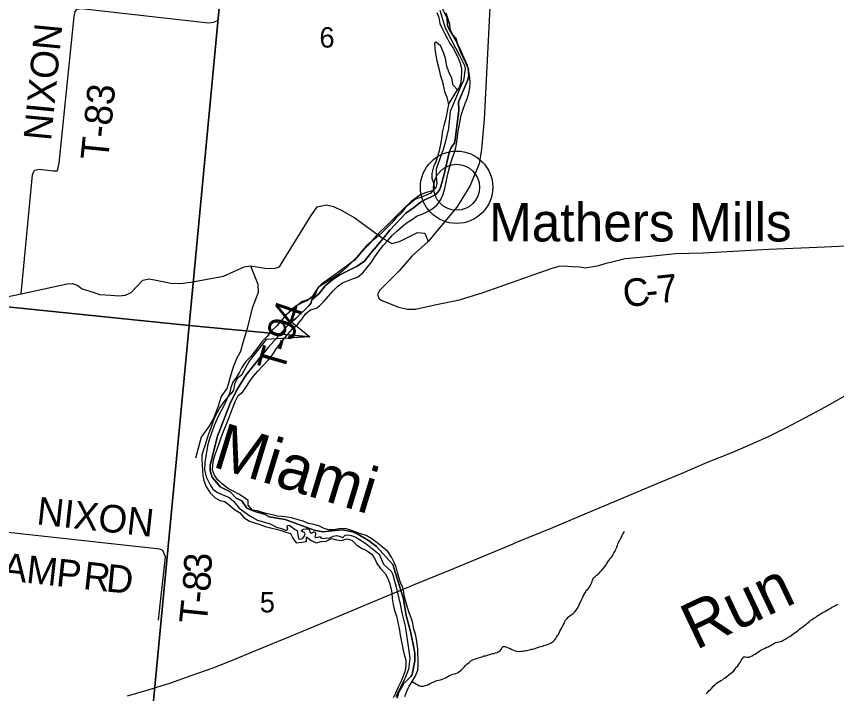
# Model space of a CAD drawing. Extents: x 0 to 1064, y 0 to 440.
# Drawn here: x 318.26 to 345.22, y 217.19 to 239.46 of the extents above; entities that cross this region are included whole.
import ezdxf

# ---------------------------------------------------------------- set-up
doc = ezdxf.new("R2010")
doc.units = 0
for name, color, linetype in [('GM_X_County_Road', 7, 'Continuous'), ('GM_X_County_Road_Text', 7, 'Continuous'), ('GM_X_Interstate_Route', 7, 'Continuous'), ('GM_X_Major_River', 7, 'Continuous'), ('GM_X_Major_River_Text', 7, 'Continuous'), ('GM_X_Minor_River', 7, 'Continuous'), ('GM_X_Minor_River_Text', 7, 'Continuous'), ('GM_X_Section', 7, 'Continuous'), ('GM_X_Section_Text', 7, 'Continuous'), ('GM_X_Township', 7, 'Continuous'), ('GM_X_Township_Road', 7, 'Continuous'), ('GM_X_Township_Road_Text', 7, 'Continuous'), ('GM_X_Unincorporated', 7, 'Continuous'), ('GM_X_Unincorporated_Location', 7, 'Continuous'), ('GM_X_Unincorporated_Text', 7, 'Continuous')]:
    doc.layers.add(name, color=color, linetype=linetype)

msp = doc.modelspace()

# ---------------------------------------------------------------- linework, layer by layer
at = {"layer": 'GM_X_County_Road'}
for points in [[(338.345, 253.942), (338.073, 254.17), (337.767, 254.483), (337.544, 253.654), (337.366, 252.939), (337.158, 252.371), (335.899, 249.623), (334.876, 247.315), (334.587, 246.486), (334.384, 245.79), (334.198, 244.978), (334.033, 243.868), (333.641, 236.067), (333.556, 235.09), (333.472, 234.611), (333.165, 233.873), (332.738, 233.18), (331.801, 232.051)], [(318.423, 230.332), (319.926, 230.667), (320.104, 230.678), (320.279, 230.603), (320.425, 230.5), (320.785, 230.389), (320.991, 230.308), (321.362, 230.29), (321.633, 230.265), (321.853, 230.286), (322.032, 230.375), (322.42, 230.779), (322.622, 230.825), (322.913, 230.775), (323.389, 230.669), (323.735, 230.69), (323.992, 230.72), (325.07, 230.918), (325.745, 231.217), (325.955, 231.251), (326.444, 231.179), (326.735, 231.166), (326.916, 231.217), (327.068, 231.478), (327.95, 232.912), (328.151, 233.197), (328.454, 233.265), (328.69, 233.206), (328.96, 233.079), (329.39, 232.835), (329.803, 232.523), (330.162, 232.264)], [(293.572, 232.295), (307.703, 230.989), (313.183, 230.44), (315.896, 230.176), (316.183, 230.155), (317.039, 230.105), (317.276, 230.105), (317.561, 230.155), (318.423, 230.332)], [(330.162, 232.264), (330.317, 232.152), (330.603, 231.992), (330.856, 232.051), (331.442, 232.355), (331.686, 232.325), (331.801, 232.051)], [(331.801, 232.051), (331.801, 232.051), (331.257, 231.569), (330.841, 231.091), (330.211, 230.45), (330.135, 230.315), (330.173, 230.197), (330.258, 230.126), (330.826, 229.898), (331.113, 229.835), (331.378, 229.835), (332.019, 229.974), (332.832, 230.138), (333.603, 230.383), (335.841, 231.171), (336.102, 231.242), (336.254, 231.259), (336.376, 231.242), (336.532, 231.23), (336.768, 231.217), (336.983, 231.188), (337.206, 231.23), (337.404, 231.268), (337.653, 231.339), (337.88, 231.398), (338.272, 231.491), (338.887, 231.554), (339.928, 231.664), (340.842, 231.686), (343.001, 231.805), (344.582, 231.87), (347.211, 231.986)]]:
    msp.add_lwpolyline(points, dxfattribs=at)
at = {"layer": 'GM_X_Interstate_Route'}
for points in [[(334.639, 222.137), (334.679, 222.154), (335.896, 222.651), (337.033, 223.13), (338.135, 223.592), (339.321, 224.102), (340.143, 224.439), (340.982, 224.794), (341.81, 225.132), (342.497, 225.428), (342.984, 225.647), (343.575, 225.944), (344.202, 226.266), (344.836, 226.605), (345.5, 226.98)], [(328.283, 219.494), (329.167, 219.863), (330.317, 220.348), (330.896, 220.59), (331.369, 220.786), (332.531, 221.26), (333.62, 221.709), (334.589, 222.116), (334.639, 222.137)], [(321.911, 217.117), (322.597, 217.31), (323.333, 217.545), (324.008, 217.781), (324.701, 218.029), (325.315, 218.271), (326.155, 218.614), (327.116, 219.017), (328.23, 219.472), (328.283, 219.494)]]:
    msp.add_lwpolyline(points, dxfattribs=at)
at = {"layer": 'GM_X_Major_River'}
msp.add_line((332.466, 236.558), (332.759, 237.045), dxfattribs=at)
for points in [[(328.122, 229.862), (328.228, 229.941), (328.382, 230.091), (328.518, 230.252), (328.673, 230.438), (328.827, 230.581), (328.987, 230.694), (329.145, 230.765), (329.31, 230.829), (329.475, 230.881), (329.654, 231.024), (329.796, 231.204), (329.932, 231.371), (330.05, 231.552), (330.175, 231.732), (330.323, 231.924), (330.472, 232.091), (330.614, 232.247), (330.768, 232.396), (330.94, 232.551), (331.112, 232.682), (331.278, 232.789), (331.438, 232.896), (331.602, 232.954), (331.755, 233.03), (331.921, 233.113), (332.093, 233.262), (332.217, 233.436), (332.293, 233.611), (332.344, 233.798), (332.383, 233.955), (332.416, 234.113), (332.449, 234.282), (332.488, 234.445), (332.527, 234.609), (332.584, 234.778), (332.654, 234.959), (332.711, 235.134), (332.744, 235.328), (332.759, 235.497), (332.786, 235.679), (332.819, 235.848), (332.846, 236.024), (332.885, 236.206), (332.936, 236.375), (333.013, 236.592), (333.076, 236.749), (333.133, 236.93), (333.167, 237.118), (333.175, 237.288), (333.172, 237.458), (333.138, 237.652), (333.087, 237.841), (333.01, 238.012), (332.94, 238.183), (332.87, 238.342), (332.775, 238.532), (332.73, 238.715), (332.586, 238.869), (332.522, 239.034), (332.512, 239.198), (332.454, 239.363), (332.39, 239.558)], [(332.081, 239.581), (332.145, 239.422), (332.185, 239.227), (332.255, 239.056), (332.338, 238.903), (332.426, 238.738), (332.503, 238.585), (332.615, 238.407), (332.71, 238.242), (332.787, 238.083), (332.845, 237.918), (332.891, 237.759), (332.895, 237.601), (332.88, 237.444), (332.871, 237.28), (332.82, 237.123), (332.759, 237.045)], [(332.759, 237.045), (332.621, 237.193), (332.576, 237.424), (332.476, 237.632), (332.412, 237.821), (332.368, 238.077), (332.298, 238.266), (332.21, 238.48), (332.066, 238.604), (332.011, 238.574), (332.014, 238.422), (332.036, 238.24), (332.087, 237.99), (332.144, 237.747), (332.189, 237.534), (332.271, 237.308), (332.339, 236.985), (332.415, 236.796), (332.466, 236.558)], [(332.466, 236.558), (332.373, 236.056), (332.309, 235.869), (332.27, 235.693), (332.249, 235.53), (332.223, 235.366), (332.196, 235.197), (332.163, 235.039), (332.112, 234.882), (332.054, 234.671), (331.972, 234.508), (331.914, 234.29), (331.918, 234.133), (331.982, 233.956), (331.998, 233.797), (331.88, 233.642), (331.715, 233.571), (331.55, 233.501), (331.385, 233.443), (331.213, 233.318), (331.053, 233.169), (330.917, 233.001), (330.75, 232.828), (330.596, 232.654), (330.435, 232.499), (330.281, 232.349), (330.09, 232.176), (329.931, 232.057), (329.771, 231.914), (329.604, 231.722), (329.455, 231.543), (329.295, 231.387), (329.147, 231.232), (328.993, 231.095), (328.827, 230.964), (328.673, 230.857), (328.501, 230.738), (328.348, 230.656), (328.195, 230.555), (328.083, 230.399), (327.983, 230.23), (327.83, 230.117), (327.658, 230.035), (327.481, 229.953), (327.309, 229.816), (327.124, 229.637), (326.963, 229.445), (326.821, 229.283), (326.648, 229.116), (326.5, 228.936), (326.327, 228.757), (326.215, 228.601), (326.085, 228.427), (325.967, 228.271), (325.807, 228.104), (325.676, 227.917), (325.595, 227.755), (325.501, 227.592), (325.377, 227.431), (325.314, 227.255), (325.275, 227.092), (325.206, 226.929), (325.075, 226.768), (324.945, 226.6), (324.858, 226.437), (324.758, 226.245), (324.707, 226.082), (324.649, 225.919), (324.58, 225.725), (324.522, 225.556), (324.465, 225.369), (324.407, 225.2), (324.356, 225.037), (324.354, 224.879), (324.364, 224.721), (324.379, 224.509), (324.388, 224.357), (324.428, 224.199), (324.492, 224.009), (324.629, 223.795), (324.796, 223.628), (324.953, 223.541), (325.11, 223.502), (325.272, 223.39), (325.434, 223.248), (325.596, 223.143), (325.751, 222.97), (325.926, 222.864), (326.089, 222.801), (326.264, 222.75), (326.439, 222.686), (326.615, 222.635), (326.802, 222.596), (326.96, 222.557), (327.117, 222.5), (327.274, 222.449), (327.344, 222.296), (327.457, 222.143), (327.646, 222.17), (327.798, 222.192), (327.8, 222.344)], [(331.035, 217.093), (331.092, 217.274), (331.168, 217.437), (331.273, 217.593), (331.386, 217.779), (331.455, 217.96), (331.464, 218.13), (331.473, 218.324), (331.457, 218.494), (331.454, 218.664), (331.438, 218.828), (331.416, 218.98), (331.376, 219.139), (331.33, 219.309), (331.291, 219.51), (331.239, 219.681), (331.169, 219.846), (331.117, 220.023), (331.071, 220.175), (331.025, 220.37), (331.003, 220.522), (330.963, 220.674), (330.893, 220.845), (330.835, 221.022), (330.795, 221.174), (330.743, 221.345), (330.684, 221.498), (330.596, 221.681), (330.471, 221.859), (330.285, 222.02), (330.123, 222.144), (329.943, 222.274), (329.757, 222.386), (329.588, 222.443), (329.4, 222.507), (329.225, 222.576), (329.068, 222.615), (328.874, 222.612), (328.691, 222.573), (328.533, 222.569), (328.376, 222.62), (328.201, 222.702), (328.038, 222.747), (327.868, 222.786), (327.693, 222.855), (327.524, 222.906), (327.348, 222.958), (327.173, 222.991), (327.009, 223.017), (326.845, 223.026), (326.67, 223.065), (326.513, 223.104), (326.355, 223.143), (326.186, 223.194), (326.023, 223.221), (325.879, 223.387), (325.882, 223.539), (325.726, 223.65), (325.569, 223.744), (325.407, 223.831), (325.238, 223.919), (325.04, 224.08), (324.884, 224.204), (324.771, 224.369), (324.713, 224.54), (324.722, 224.71), (324.743, 224.879), (324.8, 225.048), (324.857, 225.224), (324.927, 225.417), (324.991, 225.61), (325.06, 225.791), (325.136, 225.972), (325.205, 226.141), (325.269, 226.303), (325.338, 226.478), (325.396, 226.653), (325.459, 226.816), (325.553, 226.991), (325.706, 227.11), (325.83, 227.284), (325.936, 227.458), (326.048, 227.62), (326.197, 227.794), (326.369, 227.973), (326.536, 228.153), (326.679, 228.333), (326.791, 228.501), (326.909, 228.669), (327.045, 228.837), (327.181, 229.011), (327.336, 229.178), (327.508, 229.339), (327.656, 229.513), (327.781, 229.687), (327.934, 229.812), (328.122, 229.862)], [(327.8, 222.344), (327.956, 222.22), (328.113, 222.151), (328.278, 222.191), (328.448, 222.206), (328.619, 222.288), (328.789, 222.249), (328.953, 222.229), (329.123, 222.275), (329.287, 222.23), (329.448, 222.075), (329.611, 221.97), (329.773, 221.894), (329.948, 221.77), (330.042, 221.617), (330.107, 221.464), (330.232, 221.305), (330.387, 221.144), (330.47, 220.979), (330.528, 220.827), (330.568, 220.668), (330.602, 220.504), (330.617, 220.322), (330.645, 220.121), (330.696, 219.926), (330.754, 219.731), (330.794, 219.579), (330.828, 219.426), (330.856, 219.274), (330.878, 219.116), (330.912, 218.952), (330.94, 218.794), (330.98, 218.623), (331.014, 218.471), (331.059, 218.288), (331.069, 218.118), (331.042, 217.948), (330.978, 217.767), (330.897, 217.574), (330.809, 217.4), (330.721, 217.207), (330.651, 217.05)]]:
    msp.add_lwpolyline(points, dxfattribs=at)
at = {"layer": 'GM_X_Minor_River'}
for points in [[(336.188, 219.349), (336.213, 219.397), (336.239, 219.445), (336.264, 219.5), (336.284, 219.542), (336.316, 219.602), (336.366, 219.656), (336.397, 219.698), (336.459, 219.746), (336.503, 219.781), (336.559, 219.829), (336.615, 219.883), (336.658, 219.931), (336.696, 219.979), (336.728, 220.033), (336.753, 220.081), (336.773, 220.136), (336.798, 220.178), (336.812, 220.226), (336.837, 220.274), (336.856, 220.317), (336.882, 220.365), (336.901, 220.419), (336.933, 220.473), (336.977, 220.54), (336.996, 220.582), (337.053, 220.636), (337.09, 220.678), (337.128, 220.738), (337.147, 220.78), (337.173, 220.84), (337.186, 220.883), (337.206, 220.943), (337.238, 220.998), (337.288, 221.045), (337.331, 221.081), (337.387, 221.117), (337.43, 221.158), (337.468, 221.2), (337.518, 221.26), (337.562, 221.314), (337.606, 221.374), (337.644, 221.428), (337.669, 221.471), (337.707, 221.519), (337.745, 221.573), (337.783, 221.627), (337.82, 221.675), (337.852, 221.717), (337.884, 221.777), (337.903, 221.819), (337.941, 221.874), (337.96, 221.916), (337.979, 221.958), (337.998, 222.006), (338.018, 222.055), (338.037, 222.103), (338.057, 222.151), (338.076, 222.2), (338.101, 222.242), (338.127, 222.284), (338.146, 222.326), (338.171, 222.375), (338.191, 222.417), (338.222, 222.465), (338.248, 222.525)], [(340.934, 217.186), (340.996, 217.234), (341.04, 217.288), (341.077, 217.33), (341.127, 217.371), (341.171, 217.431), (341.227, 217.485), (341.277, 217.533), (341.327, 217.563), (341.376, 217.592), (341.419, 217.616), (341.469, 217.645), (341.512, 217.681), (341.562, 217.71), (341.63, 217.764), (341.686, 217.806), (341.736, 217.847), (341.785, 217.883), (341.841, 217.937), (341.885, 217.991), (341.917, 218.051), (341.973, 218.099), (342.011, 218.159), (342.049, 218.213), (342.074, 218.261), (342.112, 218.315), (342.138, 218.357), (342.175, 218.399), (342.23, 218.404), (342.285, 218.391), (342.346, 218.39), (342.395, 218.414), (342.444, 218.437), (342.488, 218.467), (342.543, 218.49), (342.593, 218.519), (342.636, 218.555), (342.686, 218.585), (342.748, 218.626), (342.797, 218.65), (342.852, 218.673), (342.914, 218.702), (342.976, 218.732), (343.025, 218.761), (343.068, 218.779), (343.124, 218.814), (343.173, 218.844), (343.223, 218.867), (343.278, 218.884), (343.333, 218.889), (343.382, 218.901), (343.425, 218.918), (343.468, 218.942), (343.524, 218.971), (343.586, 219.007), (343.635, 219.042), (343.685, 219.072), (343.728, 219.101), (343.797, 219.155), (343.852, 219.19), (343.896, 219.22), (343.945, 219.256), (344.001, 219.309), (344.057, 219.351), (344.125, 219.399), (344.169, 219.428), (344.237, 219.488), (344.293, 219.529), (344.336, 219.559), (344.374, 219.601), (344.417, 219.625), (344.479, 219.666), (344.535, 219.695), (344.578, 219.737), (344.628, 219.767), (344.696, 219.808), (344.752, 219.844), (344.838, 219.885), (344.887, 219.92), (344.943, 219.95), (345.011, 219.991), (345.061, 220.021), (345.104, 220.044), (345.165, 220.074), (345.215, 220.097), (345.276, 220.126)], [(331.273, 217.593), (331.412, 217.5), (331.455, 217.475), (331.515, 217.45), (331.557, 217.437), (331.6, 217.43), (331.649, 217.435), (331.704, 217.452), (331.747, 217.47), (331.79, 217.481), (331.846, 217.511), (331.889, 217.534), (331.951, 217.563), (332, 217.581), (332.043, 217.598), (332.086, 217.616), (332.141, 217.627), (332.197, 217.644), (332.239, 217.649), (332.295, 217.679), (332.344, 217.702), (332.387, 217.72), (332.443, 217.749), (332.499, 217.785), (332.554, 217.808), (332.609, 217.825), (332.665, 217.843), (332.708, 217.854), (332.757, 217.877), (332.8, 217.895), (332.843, 217.925), (332.887, 217.96), (332.937, 218.014), (332.981, 218.062), (333.025, 218.116), (333.068, 218.158), (333.143, 218.217), (333.205, 218.271), (333.261, 218.3), (333.316, 218.318), (333.359, 218.335), (333.414, 218.352), (333.457, 218.364), (333.525, 218.387), (333.574, 218.404), (333.636, 218.427), (333.678, 218.433), (333.721, 218.444), (333.77, 218.462), (333.82, 218.479), (333.863, 218.49), (333.912, 218.508), (333.955, 218.513), (334.016, 218.53), (334.071, 218.541), (334.121, 218.571), (334.164, 218.6), (334.195, 218.642), (334.221, 218.697), (334.259, 218.739), (334.32, 218.744), (334.38, 218.718), (334.428, 218.693), (334.489, 218.668), (334.549, 218.642), (334.604, 218.623), (334.658, 218.598), (334.701, 218.585), (334.786, 218.577), (334.841, 218.582), (334.884, 218.587), (334.939, 218.598), (334.981, 218.598), (335.03, 218.609), (335.073, 218.62), (335.141, 218.631), (335.184, 218.649), (335.227, 218.654), (335.276, 218.665), (335.319, 218.677), (335.362, 218.694), (335.405, 218.706), (335.448, 218.723), (335.503, 218.734), (335.552, 218.752), (335.601, 218.769), (335.657, 218.786), (335.718, 218.809), (335.792, 218.839), (335.841, 218.862), (335.891, 218.892), (335.934, 218.921), (335.966, 218.963), (335.997, 219.005), (336.022, 219.047), (336.054, 219.096), (336.079, 219.138), (336.099, 219.18), (336.131, 219.24), (336.156, 219.295), (336.188, 219.349)]]:
    msp.add_lwpolyline(points, dxfattribs=at)
at = {"layer": 'GM_X_Section'}
for points in [[(312.147, 247.8), (325.578, 246.6), (323.945, 229.294), (307.602, 230.968), (309.214, 248.091)], [(323.945, 229.294), (322.568, 214.885), (306.101, 216.441), (307.602, 230.968)]]:
    msp.add_lwpolyline(points, close=True, dxfattribs=at)
for points in [[(332.183, 239.663), (332.355, 239.079), (332.566, 238.669), (332.83, 238.168), (332.988, 237.844), (333.01, 237.746), (332.961, 237.347), (332.867, 237.167), (332.525, 236.325), (332.461, 235.769), (332.369, 235.358), (332.304, 235.111), (332.062, 234.436), (332.057, 234.17), (332.084, 233.969), (332.045, 233.819), (331.941, 233.718), (331.776, 233.672), (331.557, 233.597), (331.238, 233.366), (330.954, 233.098), (330.529, 232.669), (330.098, 232.253), (329.807, 231.913), (329.597, 231.698), (329.375, 231.441), (328.773, 230.997), (328.288, 230.654), (328.165, 230.523), (328.082, 230.3), (327.984, 230.205), (327.746, 230.1), (327.618, 230.066), (327.366, 229.846), (327.071, 229.603), (327.913, 228.922), (323.945, 229.294), (325.578, 246.6)], [(322.568, 214.885), (323.945, 229.294), (327.913, 228.922), (326.476, 228.838), (326.184, 228.467), (325.912, 228.12), (325.656, 227.664), (325.52, 227.552), (325.432, 227.365), (325.398, 227.166), (325.324, 227.052), (325.206, 226.927), (325.099, 226.692), (324.893, 226.302), (324.766, 226.007), (324.607, 225.562), (324.549, 225.333), (324.46, 224.783), (324.45, 224.553), (324.495, 224.322), (324.636, 224.053), (324.724, 223.912), (324.874, 223.806), (325.252, 223.636), (325.414, 223.506), (325.58, 223.285), (325.933, 223.03), (326.185, 222.887), (326.601, 222.777), (326.811, 222.658), (327.004, 222.612), (327.094, 222.562), (327.154, 222.561), (327.185, 222.597), (327.162, 222.658), (327.175, 222.718), (327.23, 222.723), (327.308, 222.673), (327.421, 222.581), (327.494, 222.549), (327.537, 222.282), (327.616, 222.268), (327.665, 222.286), (327.726, 222.351), (327.752, 222.442), (327.735, 222.484), (327.669, 222.51), (327.627, 222.541), (327.686, 222.591), (327.785, 222.605), (327.87, 222.603), (327.923, 222.487), (327.959, 222.462), (328.026, 222.509), (328.08, 222.502), (328.098, 222.442), (328.072, 222.345), (328.108, 222.326), (328.168, 222.337), (328.248, 222.354), (328.283, 222.299), (328.356, 222.292), (328.447, 222.308), (328.537, 222.301), (328.592, 222.324), (328.672, 222.371), (328.793, 222.387), (328.902, 222.355), (328.98, 222.323), (329.017, 222.341), (329.072, 222.4), (329.163, 222.411), (329.272, 222.391), (329.423, 222.334), (329.752, 222.122), (330.182, 221.769), (330.334, 221.446), (330.577, 221.217), (330.616, 221.148), (330.649, 221.064), (330.745, 220.687), (330.881, 220.133), (330.937, 219.848), (331.044, 219.41), (331.157, 218.596), (331.195, 218.347), (331.147, 217.996), (331.039, 217.709), (331.02, 217.659), (330.737, 217.082)]]:
    msp.add_lwpolyline(points, dxfattribs=at)
at = {"layer": 'GM_X_Township'}
for points in [[(332.122, 240.001), (332.419, 239.402), (332.436, 239.169), (332.466, 239.085), (332.714, 238.657), (332.882, 238.252), (333.113, 237.749), (333.137, 237.51), (333.1, 237.373), (332.792, 236.645), (332.801, 236.376), (332.685, 235.401), (332.662, 235.289), (332.554, 235.147), (332.483, 234.979), (332.329, 234.272), (332.203, 233.829), (332.155, 233.736), (332.054, 233.605), (331.583, 233.365), (331.314, 233.165), (331.062, 232.985), (330.542, 232.428), (330.317, 232.152), (329.905, 231.656), (329.709, 231.408), (329.463, 231.242), (328.891, 230.961), (328.664, 230.809), (328.409, 230.593), (328.213, 230.342), (327.979, 230.133), (327.936, 230.012), (327.878, 229.941), (327.448, 229.528), (327.274, 229.391), (326.535, 228.574), (325.811, 227.675), (325.501, 227.158), (325.279, 226.701), (324.877, 225.649), (324.627, 224.703), (324.631, 224.512), (324.7, 224.301), (324.957, 223.992), (325.29, 223.823), (325.49, 223.614), (325.672, 223.528), (325.835, 223.286), (326.098, 223.178), (326.416, 223.087), (326.571, 223.003), (327.097, 222.912), (328.05, 222.563), (328.339, 222.512), (328.739, 222.557), (328.988, 222.573), (329.311, 222.505), (329.486, 222.433), (329.841, 222.224), (330.102, 222.023), (330.638, 221.436), (330.725, 221.154), (330.896, 220.59), (330.985, 220.299), (331.076, 219.758), (331.22, 219.237), (331.326, 218.695), (331.363, 218.523), (331.362, 218.266), (331.269, 217.822), (331.232, 217.747), (330.993, 217.518), (330.822, 217.219), (330.776, 217.037)], [(330.776, 217.037), (330.822, 217.219), (330.993, 217.518), (331.232, 217.747), (331.269, 217.822), (331.362, 218.266), (331.363, 218.523), (331.326, 218.695), (331.22, 219.237), (331.076, 219.758), (330.985, 220.299), (330.896, 220.59), (330.725, 221.154), (330.638, 221.436), (330.102, 222.023), (329.841, 222.224), (329.486, 222.433), (329.311, 222.505), (328.988, 222.573), (328.739, 222.557), (328.339, 222.512), (328.05, 222.563), (327.097, 222.912), (326.571, 223.003), (326.416, 223.087), (326.098, 223.178), (325.835, 223.286), (325.672, 223.528), (325.49, 223.614), (325.29, 223.823), (324.957, 223.992), (324.7, 224.301), (324.631, 224.512), (324.627, 224.703), (324.877, 225.649), (325.279, 226.701), (325.501, 227.158), (325.811, 227.675), (326.535, 228.574), (327.274, 229.391), (327.448, 229.528), (327.878, 229.941), (327.936, 230.012), (327.979, 230.133), (328.213, 230.342), (328.409, 230.593), (328.664, 230.809), (328.891, 230.961), (329.463, 231.242), (329.709, 231.408), (329.905, 231.656), (330.317, 232.152), (330.542, 232.428), (331.062, 232.985), (331.314, 233.165), (331.583, 233.365), (332.054, 233.605), (332.155, 233.736), (332.203, 233.829), (332.329, 234.272), (332.483, 234.979), (332.554, 235.147), (332.662, 235.289), (332.685, 235.401), (332.801, 236.376), (332.792, 236.645), (333.1, 237.373), (333.137, 237.51), (333.113, 237.749), (332.882, 238.252), (332.714, 238.657), (332.466, 239.085), (332.436, 239.169), (332.419, 239.402), (332.122, 240.001)]]:
    msp.add_lwpolyline(points, dxfattribs=at)
at = {"layer": 'GM_X_Township_Road'}
for points in [[(318.423, 230.332), (318.793, 234.247), (318.856, 234.404), (319.013, 234.428), (319.476, 234.381), (319.614, 234.381), (319.673, 234.632), (320.162, 239.456), (320.191, 239.614), (320.262, 239.696), (320.391, 239.716), (324.572, 239.249), (324.753, 239.264), (324.898, 239.331), (324.914, 239.488), (325.494, 246.061)], [(325.955, 231.251), (326.202, 230.647), (326.204, 230.373), (326.016, 229.866), (325.844, 229.199), (325.705, 228.721), (325.629, 228.437), (325.498, 228.195), (325.392, 227.923), (325.31, 227.669), (325.195, 227.239), (324.992, 226.962), (324.884, 226.611), (324.746, 226.23), (324.591, 225.977), (324.338, 225.616), (324.147, 224.932)], [(322.929, 219.602), (322.965, 219.906), (323.161, 221.682), (323.072, 221.89), (322.982, 221.94), (322.782, 221.96), (315.479, 222.759), (315.153, 222.867), (315.094, 223.013), (315.078, 223.22), (315.896, 230.176)]]:
    msp.add_lwpolyline(points, dxfattribs=at)
at = {"layer": 'GM_X_Unincorporated'}
for radius in [1.19, 0.755]:
    msp.add_circle((332.733, 233.837), radius, dxfattribs=at)
at = {"layer": 'GM_X_Unincorporated_Location'}
msp.add_line((332.733, 233.837), (332.733, 233.837), dxfattribs=at)

# ---------------------------------------------------------------- texts
at = {"layer": 'GM_X_County_Road_Text'}
for s, rotation, p in [('C', 8.41, (338.266, 229.874)), ('7', 5.9747, (339.365, 230.022)), ('-', 6.1704, (338.995, 229.982))]:
    msp.add_text(s, height=0.909, rotation=rotation, dxfattribs=at).set_placement(p)
at = {"layer": 'GM_X_Major_River_Text'}
msp.add_text('Miami', height=1.5151, rotation=343.0376, dxfattribs=at).set_placement((324.667, 224.661))
at = {"layer": 'GM_X_Minor_River_Text'}
msp.add_text('Run', height=1.5152, rotation=25.4036, dxfattribs=at).set_placement((340.595, 218.61))
at = {"layer": 'GM_X_Section_Text'}
for s, p in [('6', (328.223, 238.431)), ('5', (326.263, 219.859))]:
    msp.add_text(s, height=0.67, rotation=0, dxfattribs=at).set_placement(p)
at = {"layer": 'GM_X_Township_Road_Text'}
for s, height, rotation, p in [('NIXON', 0.9091, 84.4388, (319.4, 235.344)), ('T-83', 0.9091, 84.325, (321.273, 234.7)), ('4', 0.909, 71.1125, (327.495, 229.252)), ('9', 0.909, 73.2933, (327.337, 228.724)), ('T', 0.909, 73.9781, (327.046, 227.715)), ('-', 0.909, 73.8466, (327.234, 228.368)), ('NIXON', 0.9091, 353.7782, (318.902, 222.759)), ('A', 0.909, 353.733, (317.766, 220.925)), ('M', 0.909, 353.7319, (318.561, 220.837)), ('3', 0.909, 88.2652, (324.671, 221.132)), ('P', 0.909, 353.735, (319.542, 220.73)), ('R', 0.909, 353.7945, (320.431, 220.632)), ('D', 0.909, 354.4544, (321.185, 220.55)), ('8', 0.909, 85.1481, (324.62, 220.52)), ('-', 0.909, 84.3308, (324.582, 220.134)), ('T', 0.909, 84.1269, (324.512, 219.454))]:
    msp.add_text(s, height=height, rotation=rotation, dxfattribs=at).set_placement(p)
at = {"layer": 'GM_X_Unincorporated_Text'}
msp.add_text('Mathers Mills', height=1.26364, rotation=0, dxfattribs=at).set_placement((333.796, 232.056))

doc.saveas('drawing.dxf')
